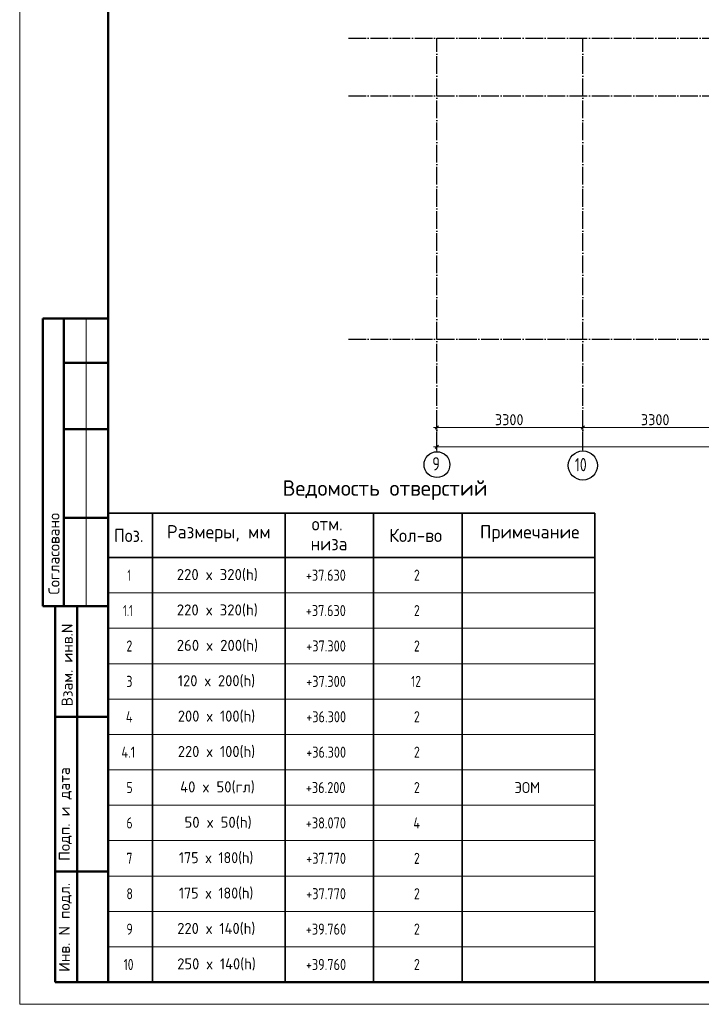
# Model space of a CAD drawing. Header units: millimetres. Extents: x -49773 to 2322955, y -3321 to 58485.
# Tile 354 of 580: x 1328054 to 1343463, y -2676 to 19581. Entities that reach past the tile are written whole.
import ezdxf

# ---------------------------------------------------------------- set-up
doc = ezdxf.new("R2010")
doc.units = ezdxf.units.MM
doc.linetypes.add('______11', pattern=[500, 400, -50, 0, -50])
doc.linetypes.add('______5', pattern=[1100, 800, -100, 100, -100])
doc.layers.add('Standard', color=7, linetype='Continuous', lineweight=25)
doc.layers.add('Размерная линия_ общее', color=7, linetype='Continuous', lineweight=13)
doc.layers.add('Осевая линия_ общее', color=7, linetype='______5', lineweight=13, true_color=0xa0a0a0)
doc.styles.add('GOST AllPlan type A', font='txt')
doc.styles.add('ISOCPEUR', font='txt')

msp = doc.modelspace()

# ---------------------------------------------------------------- linework, layer by layer
at = {"layer": 'Standard', "color": 7, "linetype": 'Continuous', "lineweight": 50, "transparency": 33554687}
for p, q in [((1330054.2, 12823.6), (1328581, 12823.6)), ((1328581, 12823.6), (1328581, 6323.6)), ((1328581, 12823.6), (1328581, 6323.6)), ((1329054.2, 12823.6), (1329054.2, 6323.6)), ((1330054.2, 11823.6), (1329054.2, 11823.6)), ((1330054.2, 10323.6), (1329054.2, 10323.6)), ((1330054.2, 8323.6), (1329054.2, 8323.6)), ((1328581, 6323.6), (1330054.2, 6323.6)), ((1328854.2, -2176.4), (1328854.2, 6323.6)), ((1328854.2, -2176.4), (1328854.2, 6323.6)), ((1329354.2, -2176.4), (1329354.2, 6323.6)), ((1328854.2, 3823.6), (1330054.2, 3823.6)), ((1328854.2, 323.6), (1330054.2, 323.6)), ((1330054.2, -2176.4), (1328854.2, -2176.4))]:
    msp.add_line(p, q, dxfattribs=at)
at = {"layer": 'Standard', "color": 7, "linetype": 'Continuous', "lineweight": 13, "transparency": 33554687}
for p, q in [((1329554.2, 12823.6), (1329554.2, 6323.6)), ((1330054.2, 7423.6), (1341054.2, 7423.6)), ((1330054.2, 6623.6), (1341054.2, 6623.6)), ((1330054.2, 5823.6), (1341054.2, 5823.6)), ((1330054.2, 5023.6), (1341054.2, 5023.6)), ((1330054.2, 4223.6), (1341054.2, 4223.6)), ((1330054.2, 3423.6), (1341054.2, 3423.6)), ((1330054.2, 2623.6), (1341054.2, 2623.6)), ((1330054.2, 1823.6), (1341054.2, 1823.6)), ((1330054.2, 1023.6), (1341054.2, 1023.6)), ((1330054.2, 223.6), (1341054.2, 223.6)), ((1330054.2, -576.4), (1341054.2, -576.4)), ((1330054.2, -1376.4), (1341054.2, -1376.4)), ((1330054.2, -2176.4), (1341054.2, -2176.4))]:
    msp.add_line(p, q, dxfattribs=at)
at = {"layer": 'Standard', "color": 7, "linetype": 'Continuous', "lineweight": 35, "transparency": 33554687}
for p, q in [((1330054.2, 8423.6), (1341054.2, 8423.6)), ((1330054.2, 7423.6), (1330054.2, 8423.6)), ((1331054.2, 7423.6), (1331054.2, 8423.6)), ((1334054.2, 7423.6), (1334054.2, 8423.6)), ((1336054.2, 7423.6), (1336054.2, 8423.6)), ((1338054.2, 7423.6), (1338054.2, 8423.6)), ((1341054.2, 7423.6), (1341054.2, 8423.6)), ((1330054.2, 7423.6), (1341054.2, 7423.6)), ((1330054.2, 6623.6), (1330054.2, 7423.6)), ((1331054.2, 6623.6), (1331054.2, 7423.6)), ((1334054.2, 6623.6), (1334054.2, 7423.6)), ((1336054.2, 6623.6), (1336054.2, 7423.6)), ((1338054.2, 6623.6), (1338054.2, 7423.6)), ((1341054.2, 6623.6), (1341054.2, 7423.6)), ((1330054.2, 5823.6), (1330054.2, 6623.6)), ((1331054.2, 5823.6), (1331054.2, 6623.6)), ((1334054.2, 5823.6), (1334054.2, 6623.6)), ((1336054.2, 5823.6), (1336054.2, 6623.6)), ((1338054.2, 5823.6), (1338054.2, 6623.6)), ((1341054.2, 5823.6), (1341054.2, 6623.6)), ((1330054.2, 5023.6), (1330054.2, 5823.6)), ((1331054.2, 5023.6), (1331054.2, 5823.6)), ((1334054.2, 5023.6), (1334054.2, 5823.6)), ((1336054.2, 5023.6), (1336054.2, 5823.6)), ((1338054.2, 5023.6), (1338054.2, 5823.6)), ((1341054.2, 5023.6), (1341054.2, 5823.6)), ((1330054.2, 4223.6), (1330054.2, 5023.6)), ((1331054.2, 4223.6), (1331054.2, 5023.6)), ((1334054.2, 4223.6), (1334054.2, 5023.6)), ((1336054.2, 4223.6), (1336054.2, 5023.6)), ((1338054.2, 4223.6), (1338054.2, 5023.6)), ((1341054.2, 4223.6), (1341054.2, 5023.6)), ((1330054.2, 3423.6), (1330054.2, 4223.6)), ((1331054.2, 3423.6), (1331054.2, 4223.6)), ((1334054.2, 3423.6), (1334054.2, 4223.6)), ((1336054.2, 3423.6), (1336054.2, 4223.6)), ((1338054.2, 3423.6), (1338054.2, 4223.6)), ((1341054.2, 3423.6), (1341054.2, 4223.6)), ((1330054.2, 2623.6), (1330054.2, 3423.6)), ((1331054.2, 2623.6), (1331054.2, 3423.6)), ((1334054.2, 2623.6), (1334054.2, 3423.6)), ((1336054.2, 2623.6), (1336054.2, 3423.6)), ((1338054.2, 2623.6), (1338054.2, 3423.6)), ((1341054.2, 2623.6), (1341054.2, 3423.6)), ((1330054.2, 1823.6), (1330054.2, 2623.6)), ((1331054.2, 1823.6), (1331054.2, 2623.6)), ((1334054.2, 1823.6), (1334054.2, 2623.6)), ((1336054.2, 1823.6), (1336054.2, 2623.6)), ((1338054.2, 1823.6), (1338054.2, 2623.6)), ((1341054.2, 1823.6), (1341054.2, 2623.6)), ((1330054.2, 1023.6), (1330054.2, 1823.6)), ((1331054.2, 1023.6), (1331054.2, 1823.6)), ((1334054.2, 1023.6), (1334054.2, 1823.6)), ((1336054.2, 1023.6), (1336054.2, 1823.6)), ((1338054.2, 1023.6), (1338054.2, 1823.6)), ((1341054.2, 1023.6), (1341054.2, 1823.6)), ((1330054.2, 223.6), (1330054.2, 1023.6)), ((1331054.2, 223.6), (1331054.2, 1023.6)), ((1334054.2, 223.6), (1334054.2, 1023.6)), ((1336054.2, 223.6), (1336054.2, 1023.6)), ((1338054.2, 223.6), (1338054.2, 1023.6)), ((1341054.2, 223.6), (1341054.2, 1023.6)), ((1330054.2, -576.4), (1330054.2, 223.6)), ((1331054.2, -576.4), (1331054.2, 223.6)), ((1334054.2, -576.4), (1334054.2, 223.6)), ((1336054.2, -576.4), (1336054.2, 223.6)), ((1338054.2, -576.4), (1338054.2, 223.6)), ((1341054.2, -576.4), (1341054.2, 223.6)), ((1330054.2, -1376.4), (1330054.2, -576.4)), ((1331054.2, -1376.4), (1331054.2, -576.4)), ((1334054.2, -1376.4), (1334054.2, -576.4)), ((1336054.2, -1376.4), (1336054.2, -576.4)), ((1338054.2, -1376.4), (1338054.2, -576.4)), ((1341054.2, -1376.4), (1341054.2, -576.4)), ((1330054.2, -2176.4), (1330054.2, -1376.4)), ((1331054.2, -2176.4), (1331054.2, -1376.4)), ((1334054.2, -2176.4), (1334054.2, -1376.4)), ((1336054.2, -2176.4), (1336054.2, -1376.4)), ((1338054.2, -2176.4), (1338054.2, -1376.4)), ((1341054.2, -2176.4), (1341054.2, -1376.4))]:
    msp.add_line(p, q, dxfattribs=at)
at = {"layer": 'Standard', "color": 7, "linetype": 'Continuous', "lineweight": 13, "transparency": 33554687}
msp.add_lwpolyline([(1328054.2, -2676.4), (1387454.2, -2676.4), (1387454.2, 39323.6), (1328054.2, 39323.6), (1328054.2, -2676.4)], close=True, dxfattribs=at)
at = {"layer": 'Standard', "color": 7, "linetype": 'Continuous', "lineweight": 50, "transparency": 33554687}
msp.add_lwpolyline([(1330054.2, 38823.6), (1386954.2, 38823.6), (1386954.2, -2176.4), (1330054.2, -2176.4), (1330054.2, 38823.6)], close=True, dxfattribs=at)
at = {"layer": 'Осевая линия_ общее', "color": 253, "linetype": '______11', "lineweight": -3, "true_color": 0xa0a0a0, "transparency": 33554687}
for p, q in [((1335484.9, 19161.1), (1335484.9, 19161.1)), ((1335484.9, 19161.1), (1382564.9, 19161.1)), ((1337484.9, 9853.3), (1337484.9, 19161.1)), ((1340784.9, 9853.3), (1340784.9, 19161.1)), ((1335484.9, 17861.1), (1335484.9, 17861.1)), ((1335484.9, 17861.1), (1382564.9, 17861.1)), ((1335484.9, 12361.1), (1335484.9, 12361.1)), ((1335484.9, 12361.1), (1382564.9, 12361.1)), ((1337484.9, 9853.3), (1337484.9, 9853.3)), ((1340784.9, 9853.3), (1340784.9, 9853.3))]:
    msp.add_line(p, q, dxfattribs=at)
at = {"layer": 'Осевая линия_ общее', "color": 7, "linetype": 'Continuous', "lineweight": 25, "transparency": 33554687}
for centre, radius in [((1337487.3, 9522.6), 292.4), ((1340785.3, 9503.6), 330.4)]:
    msp.add_circle(centre, radius, dxfattribs=at)
at = {"layer": 'Размерная линия_ общее', "color": 7, "linetype": 'Continuous', "lineweight": 13, "transparency": 33554687}
for p, q in [((1337484.9, 10363.7), (1337484.9, 10488.7)), ((1340784.9, 10363.7), (1340784.9, 10488.7)), ((1337484.9, 10363.7), (1337409.9, 10363.7)), ((1337447.4, 10326.2), (1337522.4, 10401.2)), ((1337484.9, 10363.7), (1337484.9, 10238.7)), ((1337484.9, 10363.7), (1337484.9, 9933.6)), ((1337484.9, 10363.7), (1340784.9, 10363.7)), ((1340747.4, 10326.2), (1340822.4, 10401.2)), ((1340784.9, 10363.7), (1340784.9, 10238.7)), ((1340784.9, 10363.7), (1340784.9, 9823.3)), ((1340784.9, 10363.7), (1344084.9, 10363.7)), ((1337484.9, 9923.6), (1337484.9, 10048.6)), ((1337484.9, 9923.6), (1337409.9, 9923.6)), ((1337447.4, 9886.1), (1337522.4, 9961.1)), ((1337484.9, 9923.6), (1337484.9, 9798.6)), ((1337484.9, 9923.6), (1337484.9, 9823.3)), ((1337484.9, 9923.6), (1379564.9, 9923.6))]:
    msp.add_line(p, q, dxfattribs=at)

# ---------------------------------------------------------------- texts
at = {"layer": 'Standard', "color": 7, "linetype": 'Continuous', "lineweight": 35, "transparency": 33554687, "insert": (1333996.6, 8723.6), "char_height": 350, "width": 5000.014, "attachment_point": 7, "style": 'ISOCPEUR'}
msp.add_mtext('\\W0.99;Ведомость отверстий', dxfattribs=at)
at = {"layer": 'Standard', "color": 7, "linetype": 'Continuous', "lineweight": 50, "transparency": 33554687, "char_height": 250, "attachment_point": 7, "rotation": 90, "style": 'ISOCPEUR'}
for s, insert, width in [('\\A1;{\\fISOCPEUR|i0|b0;\\H250.000000;\\W1.000000;\\C7;Согласовано}\\P', (1328954.2, 6585.1), 2071.875), ('\\A1;{\\fISOCPEUR|i0|b0;\\H250.000000;\\W1.000000;\\C7;Взам. инв.N}\\P', (1329252.1, 4059.5), 1909.099), ('\\A1;{\\fISOCPEUR|i0|b0;\\H250.000000;\\W1.000000;\\C7;Подп. и дата}\\P', (1329228.5, 565.8), 2197.059), ('\\A1;{\\fISOCPEUR|i0|b0;\\H250.000000;\\W1.000000;\\C7;Инв. N подл.}\\P', (1329228.5, -1942.4), 2021.795)]:
    msp.add_mtext(s, dxfattribs=dict(at, insert=insert, width=width))
at = {"layer": 'Standard', "color": 7, "linetype": 'Continuous', "lineweight": 25, "transparency": 33554687, "attachment_point": 7}
for s, insert, char_height, width, style in [('\\W0.93;отм.', (1334654.4, 8035.4), 300, 949.137, 'ISOCPEUR'), ('\\W0.92;Поз.', (1330186.7, 7773.6), 300, 872.987, 'ISOCPEUR'), ('\\W0.97;Размеры, мм', (1331384.2, 7773.6), 300, 2484.956, 'ISOCPEUR'), ('\\W0.95;Кол-во', (1336409.2, 7773.6), 300, 1432.285, 'ISOCPEUR'), ('\\W0.97;Примечание', (1338459.2, 7773.6), 300, 2334.401, 'ISOCPEUR'), ('\\W0.93;низа', (1334631.9, 7585.4), 300, 994.417, 'ISOCPEUR'), ('\\W0.56;1', (1330491.7, 6898.6), 250, 194.444, 'ISOCPEUR'), ('\\W0.97;220 x 320(h)', (1331604.2, 6888.6), 250, 2020.613, 'ISOCPEUR'), ('+37.630', (1334522.5, 6898.6), 250, 1090.35, 'GOST AllPlan type A'), ('\\W0.78;2', (1336966.7, 6898.6), 250, 272.013, 'ISOCPEUR'), ('\\W0.68;1.1', (1330391.7, 6098.6), 250, 410.403, 'ISOCPEUR'), ('\\W0.97;220 x 320(h)', (1331604.2, 6088.6), 250, 2020.613, 'ISOCPEUR'), ('+37.630', (1334522.5, 6098.6), 250, 1090.35, 'GOST AllPlan type A'), ('\\W0.78;2', (1336966.7, 6098.6), 250, 272.013, 'ISOCPEUR'), ('\\W0.97;260 x 200(h)', (1331604.2, 5288.6), 250, 2020.613, 'ISOCPEUR'), ('+37.300', (1334530.8, 5298.6), 250, 1072.65, 'GOST AllPlan type A'), ('\\W0.78;2', (1330466.7, 5298.6), 250, 272.013, 'ISOCPEUR'), ('\\W0.78;2', (1336966.7, 5298.6), 250, 272.013, 'ISOCPEUR'), ('\\W0.78;3', (1330466.7, 4498.6), 250, 272.013, 'ISOCPEUR'), ('\\W0.95;120 x 200(h)', (1331629.2, 4488.6), 250, 1967.551, 'ISOCPEUR'), ('+37.300', (1334530.8, 4498.6), 250, 1072.65, 'GOST AllPlan type A'), ('\\W0.75;12', (1336904.2, 4498.6), 250, 393.574, 'ISOCPEUR'), ('+36.300', (1334530.8, 3698.6), 250, 1072.65, 'GOST AllPlan type A'), ('\\W0.80;4', (1330454.2, 3698.6), 250, 299.854, 'ISOCPEUR'), ('\\W0.95;200 x 100(h)', (1331629.2, 3688.6), 250, 1967.551, 'ISOCPEUR'), ('\\W0.78;2', (1336966.7, 3698.6), 250, 272.013, 'ISOCPEUR'), ('\\W0.80;4.1', (1330354.2, 2898.6), 250, 499.763, 'ISOCPEUR'), ('\\W0.95;220 x 100(h)', (1331629.2, 2888.6), 250, 1967.551, 'ISOCPEUR'), ('+36.300', (1334530.8, 2898.6), 250, 1072.65, 'GOST AllPlan type A'), ('\\W0.78;2', (1336966.7, 2898.6), 250, 272.013, 'ISOCPEUR'), ('\\W0.78;5', (1330466.7, 2098.6), 250, 272.013, 'ISOCPEUR'), ('\\W0.97;40 x 50(гл)', (1331679.2, 2088.6), 250, 1870.536, 'ISOCPEUR'), ('+36.200', (1334522.5, 2098.6), 250, 1090.35, 'GOST AllPlan type A'), ('\\W0.78;2', (1336966.7, 2098.6), 250, 272.013, 'ISOCPEUR'), ('\\W0.93;ЭОМ', (1339241.7, 2098.6), 250, 740.473, 'ISOCPEUR'), ('\\W0.97;50 x 50(h)', (1331779.2, 1288.6), 250, 1670.192, 'ISOCPEUR'), ('+38.070', (1334522.5, 1298.6), 250, 1090.35, 'GOST AllPlan type A'), ('\\W0.78;6', (1330466.7, 1298.6), 250, 272.013, 'ISOCPEUR'), ('\\W0.80;4', (1336954.2, 1298.6), 250, 299.854, 'ISOCPEUR'), ('\\W0.78;7', (1330466.7, 498.6), 250, 272.013, 'ISOCPEUR'), ('{\\W0.9200;175 x 180(h)}', (1331654.2, 488.6), 250, 1914.495, 'ISOCPEUR'), ('+37.770', (1334530.8, 498.6), 250, 1072.65, 'GOST AllPlan type A'), ('\\W0.78;2', (1336966.7, 498.6), 250, 272.013, 'ISOCPEUR'), ('+37.770', (1334530.8, -301.4), 250, 1072.65, 'GOST AllPlan type A'), ('\\W0.78;8', (1330466.7, -301.4), 250, 272.013, 'ISOCPEUR'), ('\\W0.92;175 x 180(h)', (1331654.2, -311.4), 250, 1914.495, 'ISOCPEUR'), ('\\W0.78;2', (1336966.7, -301.4), 250, 272.013, 'ISOCPEUR'), ('\\W0.78;9', (1330466.7, -1101.4), 250, 272.013, 'ISOCPEUR'), ('\\W0.95;220 x 140(h)', (1331616.7, -1111.4), 250, 1992.678, 'ISOCPEUR'), ('+39.760', (1334522.5, -1101.4), 250, 1090.35, 'GOST AllPlan type A'), ('\\W0.78;2', (1336966.7, -1101.4), 250, 272.013, 'ISOCPEUR'), ('\\W0.75;10', (1330404.2, -1901.4), 250, 393.574, 'ISOCPEUR'), ('\\W0.95;250 x 140(h)', (1331616.7, -1911.4), 250, 1992.678, 'ISOCPEUR'), ('+39.760', (1334522.5, -1901.4), 250, 1090.35, 'GOST AllPlan type A'), ('\\W0.78;2', (1336966.7, -1901.4), 250, 272.013, 'ISOCPEUR')]:
    msp.add_mtext(s, dxfattribs=dict(at, insert=insert, char_height=char_height, width=width, style=style))
at = {"layer": 'Осевая линия_ общее', "color": 7, "linetype": 'Continuous', "lineweight": 25, "transparency": 33554687, "char_height": 300, "attachment_point": 7, "style": 'ISOCPEUR'}
for s, insert, width in [('\\W0.78;9', (1337382.3, 9392.1), 326.397), ('\\W0.75;10', (1340605.3, 9373.1), 472.289)]:
    msp.add_mtext(s, dxfattribs=dict(at, insert=insert, width=width))
at = {"layer": 'Размерная линия_ общее', "color": 7, "linetype": 'Continuous', "lineweight": 25, "transparency": 33554687, "char_height": 250, "attachment_point": 7, "style": 'ISOCPEUR'}
for insert, width in [((1338797.4, 10413.7), 816.019), ((1342097.4, 10413.7), 816.012)]:
    msp.add_mtext('\\W0.93;3300', dxfattribs=dict(at, insert=insert, width=width))

doc.saveas('drawing.dxf')
